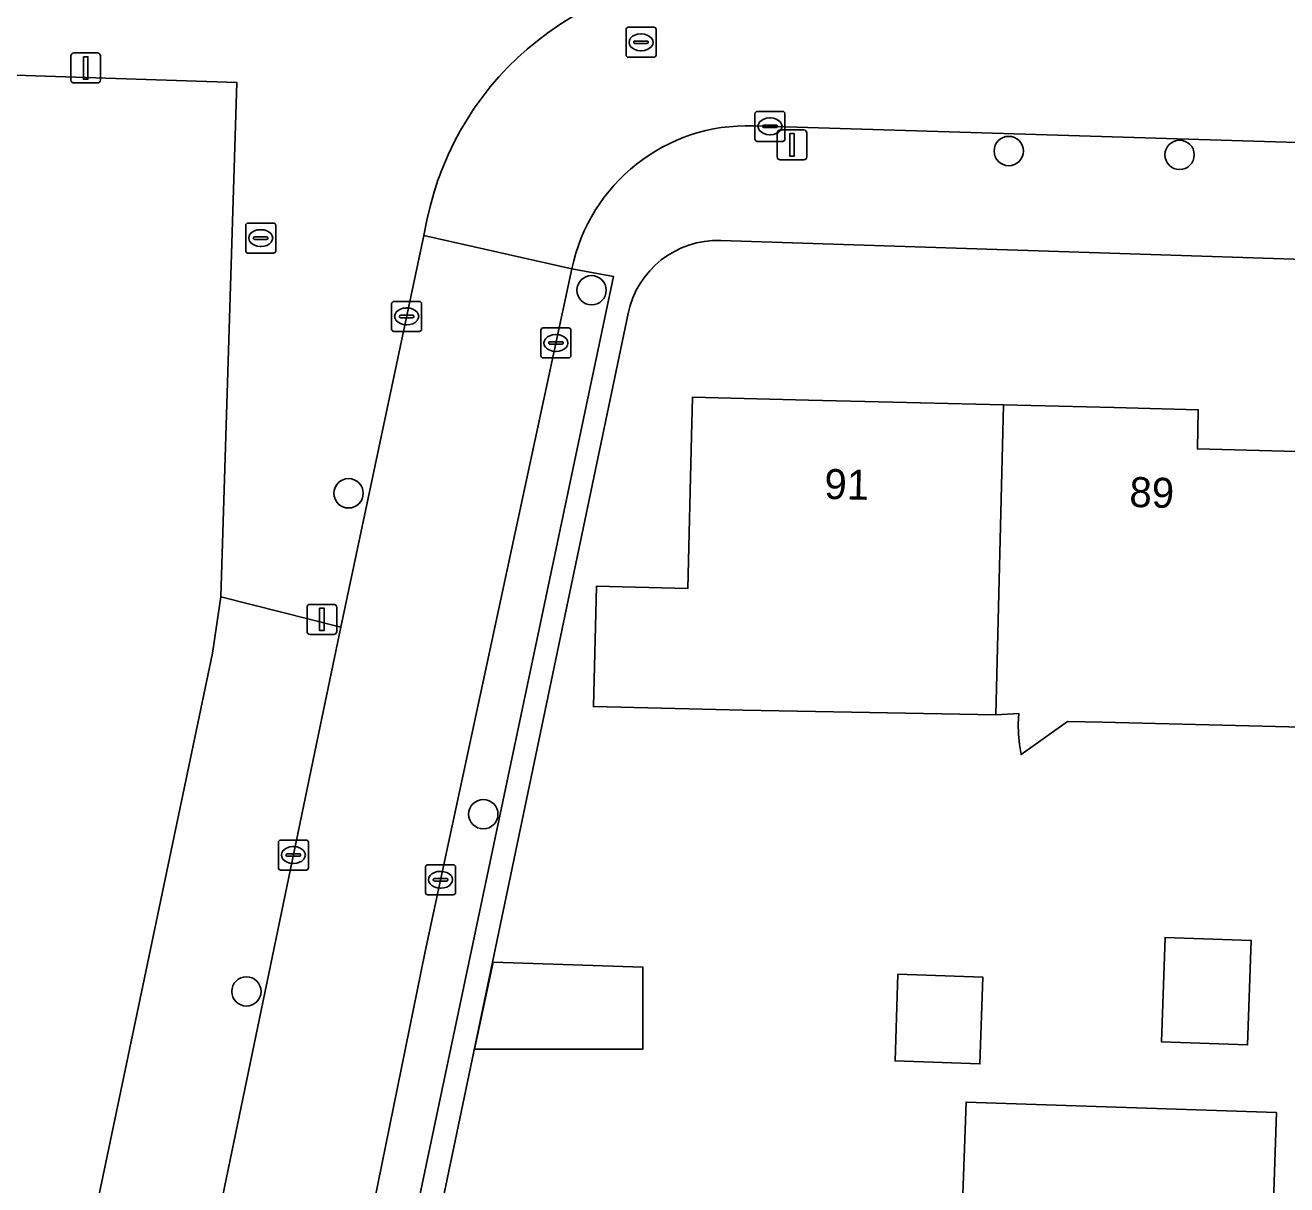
# Model space of a CAD drawing. Extents: x 158455 to 159797, y 387218 to 388672.
# Drawn here: x 159523.72 to 159565.82, y 387860.99 to 387899.68 of the extents above; entities that cross this region are included whole.
import ezdxf

# ---------------------------------------------------------------- set-up
doc = ezdxf.new("R2010")
doc.units = 0
for name, color, linetype in [('IMGEO_Boom', 7, 'Continuous'), ('IMGEO_Brandkraan', 7, 'Continuous'), ('IMGEO_Erf', 7, 'Continuous'), ('IMGEO_Kolk', 7, 'Continuous'), ('IMGEO_Lichtmast', 7, 'Continuous'), ('IMGEO_Muur', 7, 'Continuous'), ('IMGEO_Pand', 7, 'Continuous'), ('IMGEO_Pand_nummerreeks', 7, 'Continuous'), ('IMGEO_Parkeervlak_open', 7, 'Continuous'), ('IMGEO_Rijbaan_lokaal_open', 7, 'Continuous'), ('IMGEO_Rioolput', 7, 'Continuous'), ('IMGEO_Voetpad_open', 7, 'Continuous')]:
    doc.layers.add(name, color=color, linetype=linetype)

msp = doc.modelspace()

# ---------------------------------------------------------------- linework, layer by layer
at = {"layer": 'IMGEO_Boom'}
for centre in [(159556.54, 387895.483), (159562.242, 387895.355), (159542.619, 387890.837), (159534.509, 387884.061), (159539.007, 387873.354), (159531.1, 387867.44)]:
    msp.add_circle(centre, 0.489, dxfattribs=at)
at = {"layer": 'IMGEO_Brandkraan'}
for p, q in [((159531.077, 387892.152), (159531.077, 387893.004)), ((159531.152, 387893.078), (159532.004, 387893.078)), ((159531.565, 387892.858), (159531.59, 387892.858)), ((159532.078, 387893.004), (159532.078, 387892.152)), ((159531.336, 387892.572), (159531.336, 387892.584)), ((159531.774, 387892.535), (159531.376, 387892.535)), ((159531.379, 387892.621), (159531.777, 387892.621)), ((159531.588, 387892.298), (159531.563, 387892.298)), ((159531.82, 387892.584), (159531.82, 387892.572)), ((159532.004, 387892.078), (159531.152, 387892.078))]:
    msp.add_line(p, q, dxfattribs=at)
for points in [[(159531.077, 387892.152), (159531.077, 387893.004)], [(159531.152, 387893.078), (159532.004, 387893.078)], [(159532.078, 387893.004), (159532.078, 387892.152)], [(159532.004, 387892.078), (159531.152, 387892.078)]]:
    msp.add_lwpolyline(points, dxfattribs=at)
for centre, radius, start, end in [((159531.154, 387893.002), 0.0765, 91.552, 178.448), ((159531.154, 387893.002), 0.0765, 91.552, 178.448), ((159532.002, 387893.002), 0.0765, 1.552, 88.448), ((159532.002, 387893.002), 0.0765, 1.552, 88.448), ((159531.376, 387892.581), 0.0403, 85.8775, 175.7526), ((159531.373, 387892.571), 0.0366, 178.938, 274.7102), ((159531.777, 387892.578), 0.043, 264.8664, 352.4533), ((159531.781, 387892.583), 0.0386, 1.7309, 96.639), ((159531.154, 387892.154), 0.0765, 181.552, 268.448), ((159531.154, 387892.154), 0.0765, 181.552, 268.448), ((159532.002, 387892.154), 0.0765, 271.552, 358.448), ((159532.002, 387892.154), 0.0765, 271.552, 358.448)]:
    msp.add_arc(centre, radius, start, end, dxfattribs=at)
for centre, major_axis, ratio, start_param, end_param in [((159531.564, 387892.578), (-0.387, 0.002), 0.722429, 4.712389, 7.853982), ((159531.589, 387892.578), (-0.39, 0.002), 0.717154, 1.570796, 4.712389)]:
    msp.add_ellipse(centre, major_axis=major_axis, ratio=ratio, start_param=start_param, end_param=end_param, dxfattribs=at)
at = {"layer": 'IMGEO_Erf'}
for points in [[(159529.971, 387878.723), (159530.252, 387880.602), (159530.787, 387897.767), (159503.888, 387898.659)], [(159561.75, 387822.71), (159564.37, 387822.589), (159564.894, 387833.086), (159567.394, 387839.294), (159569.663, 387844.928), (159572.909, 387852.986), (159573.191, 387860.378), (159573.342, 387864.332), (159574.417, 387864.259), (159576.302, 387864.131), (159583.179, 387886.301), (159580.406, 387891.41), (159546.935, 387892.501)], [(159543.84, 387890.065), (159541.994, 387881.236), (159538.634, 387865.163), (159532.128, 387834.039), (159531.735, 387822.593), (159500, 387823.574)], [(159566.331, 387876.259), (159559.663, 387876.423), (159558.498, 387876.452), (159556.955, 387875.343), (159556.895, 387875.682), (159556.863, 387876.024), (159556.858, 387876.367), (159556.881, 387876.71), (159556.111, 387876.674), (159547.679, 387876.821), (159542.681, 387876.946), (159542.78, 387880.96), (159545.829, 387880.884), (159545.954, 387885.982), (159545.986, 387887.267), (159549.863, 387887.171), (159552.67, 387887.102), (159556.365, 387887.01), (159560.058, 387886.919), (159562.867, 387886.85), (159562.835, 387885.54), (159566.56, 387885.448)], [(159521.113, 387836.506), (159529.971, 387878.723)], [(159554.991, 387860.047), (159555.117, 387863.747), (159565.474, 387863.396), (159565.25, 387856.777)]]:
    msp.add_lwpolyline(points, dxfattribs=at)
for points in [[(159561.758, 387869.24), (159564.631, 387869.143), (159564.513, 387865.656), (159561.64, 387865.753)], [(159538.715, 387865.511), (159539.337, 387868.415), (159544.327, 387868.251), (159544.327, 387865.511)], [(159552.845, 387868.011), (159555.675, 387867.916), (159555.577, 387865.022), (159552.747, 387865.118)]]:
    msp.add_lwpolyline(points, close=True, dxfattribs=at)
msp.add_arc((159546.837, 387889.441), 3.061, 88.1691, 168.2418, dxfattribs=at)
at = {"layer": 'IMGEO_Kolk'}
for p, q in [((159548.073, 387895.88), (159548.073, 387896.732)), ((159548.148, 387896.806), (159549, 387896.806)), ((159548.561, 387896.586), (159548.586, 387896.586)), ((159549.074, 387896.732), (159549.074, 387895.88)), ((159548.332, 387896.3), (159548.332, 387896.312)), ((159548.77, 387896.263), (159548.372, 387896.263)), ((159548.375, 387896.349), (159548.773, 387896.349)), ((159548.816, 387896.312), (159548.816, 387896.3)), ((159549, 387895.806), (159548.148, 387895.806)), ((159548.584, 387896.026), (159548.559, 387896.026)), ((159535.948, 387889.539), (159535.948, 387890.391)), ((159536.023, 387890.465), (159536.875, 387890.465)), ((159536.436, 387890.245), (159536.461, 387890.245)), ((159536.949, 387890.391), (159536.949, 387889.539)), ((159536.207, 387889.959), (159536.207, 387889.971)), ((159536.645, 387889.922), (159536.247, 387889.922)), ((159536.25, 387890.008), (159536.648, 387890.008)), ((159536.691, 387889.971), (159536.691, 387889.959)), ((159536.875, 387889.465), (159536.023, 387889.465)), ((159536.459, 387889.685), (159536.434, 387889.685)), ((159540.93, 387888.652), (159540.93, 387889.504)), ((159541.005, 387889.578), (159541.857, 387889.578)), ((159541.418, 387889.358), (159541.443, 387889.358)), ((159541.931, 387889.504), (159541.931, 387888.652)), ((159541.189, 387889.072), (159541.189, 387889.084)), ((159541.627, 387889.035), (159541.229, 387889.035)), ((159541.232, 387889.121), (159541.63, 387889.121)), ((159541.673, 387889.084), (159541.673, 387889.072)), ((159541.857, 387888.578), (159541.005, 387888.578)), ((159541.441, 387888.798), (159541.416, 387888.798)), ((159532.242, 387872.491), (159533.094, 387872.491)), ((159532.167, 387871.565), (159532.167, 387872.417)), ((159532.469, 387872.034), (159532.867, 387872.034)), ((159532.655, 387872.271), (159532.68, 387872.271)), ((159533.168, 387872.417), (159533.168, 387871.565)), ((159532.426, 387871.985), (159532.426, 387871.997)), ((159532.864, 387871.948), (159532.466, 387871.948)), ((159532.678, 387871.711), (159532.653, 387871.711)), ((159532.91, 387871.997), (159532.91, 387871.985)), ((159537.154, 387871.666), (159538.006, 387871.666)), ((159533.094, 387871.491), (159532.242, 387871.491)), ((159537.079, 387870.74), (159537.079, 387871.592)), ((159537.381, 387871.209), (159537.779, 387871.209)), ((159537.567, 387871.446), (159537.592, 387871.446)), ((159538.08, 387871.592), (159538.08, 387870.74)), ((159537.338, 387871.16), (159537.338, 387871.172)), ((159537.776, 387871.123), (159537.378, 387871.123)), ((159537.59, 387870.886), (159537.565, 387870.886)), ((159537.822, 387871.172), (159537.822, 387871.16)), ((159538.006, 387870.666), (159537.154, 387870.666))]:
    msp.add_line(p, q, dxfattribs=at)
for points in [[(159548.073, 387895.88), (159548.073, 387896.732)], [(159548.148, 387896.806), (159549, 387896.806)], [(159549.074, 387896.732), (159549.074, 387895.88)], [(159549, 387895.806), (159548.148, 387895.806)], [(159535.948, 387889.539), (159535.948, 387890.391)], [(159536.023, 387890.465), (159536.875, 387890.465)], [(159536.949, 387890.391), (159536.949, 387889.539)], [(159536.875, 387889.465), (159536.023, 387889.465)], [(159540.93, 387888.652), (159540.93, 387889.504)], [(159541.005, 387889.578), (159541.857, 387889.578)], [(159541.931, 387889.504), (159541.931, 387888.652)], [(159541.857, 387888.578), (159541.005, 387888.578)], [(159532.242, 387872.491), (159533.094, 387872.491)], [(159532.167, 387871.565), (159532.167, 387872.417)], [(159533.168, 387872.417), (159533.168, 387871.565)], [(159537.154, 387871.666), (159538.006, 387871.666)], [(159533.094, 387871.491), (159532.242, 387871.491)], [(159537.079, 387870.74), (159537.079, 387871.592)], [(159538.08, 387871.592), (159538.08, 387870.74)], [(159538.006, 387870.666), (159537.154, 387870.666)]]:
    msp.add_lwpolyline(points, dxfattribs=at)
for centre, radius, start, end in [((159548.15, 387896.73), 0.0765, 91.552, 178.448), ((159548.15, 387896.73), 0.0765, 91.552, 178.448), ((159548.998, 387896.73), 0.0765, 1.552, 88.448), ((159548.998, 387896.73), 0.0765, 1.552, 88.448), ((159548.372, 387896.309), 0.0403, 85.8775, 175.7526), ((159548.369, 387896.299), 0.0366, 178.938, 274.7102), ((159548.773, 387896.306), 0.043, 264.8664, 352.4533), ((159548.777, 387896.311), 0.0386, 1.7309, 96.639), ((159548.15, 387895.882), 0.0765, 181.552, 268.448), ((159548.15, 387895.882), 0.0765, 181.552, 268.448), ((159548.998, 387895.882), 0.0765, 271.552, 358.448), ((159548.998, 387895.882), 0.0765, 271.552, 358.448), ((159536.025, 387890.389), 0.0765, 91.552, 178.448), ((159536.025, 387890.389), 0.0765, 91.552, 178.448), ((159536.873, 387890.389), 0.0765, 1.552, 88.448), ((159536.873, 387890.389), 0.0765, 1.552, 88.448), ((159536.247, 387889.968), 0.0403, 85.8775, 175.7526), ((159536.244, 387889.958), 0.0366, 178.938, 274.7102), ((159536.648, 387889.965), 0.043, 264.8664, 352.4533), ((159536.652, 387889.97), 0.0386, 1.7309, 96.639), ((159536.025, 387889.541), 0.0765, 181.552, 268.448), ((159536.025, 387889.541), 0.0765, 181.552, 268.448), ((159536.873, 387889.541), 0.0765, 271.552, 358.448), ((159536.873, 387889.541), 0.0765, 271.552, 358.448), ((159541.007, 387889.502), 0.0765, 91.552, 178.448), ((159541.007, 387889.502), 0.0765, 91.552, 178.448), ((159541.855, 387889.502), 0.0765, 1.552, 88.448), ((159541.855, 387889.502), 0.0765, 1.552, 88.448), ((159541.229, 387889.081), 0.0403, 85.8775, 175.7526), ((159541.226, 387889.071), 0.0366, 178.938, 274.7102), ((159541.63, 387889.078), 0.043, 264.8664, 352.4533), ((159541.634, 387889.083), 0.0386, 1.7309, 96.639), ((159541.007, 387888.654), 0.0765, 181.552, 268.448), ((159541.007, 387888.654), 0.0765, 181.552, 268.448), ((159541.855, 387888.654), 0.0765, 271.552, 358.448), ((159541.855, 387888.654), 0.0765, 271.552, 358.448), ((159532.244, 387872.415), 0.0765, 91.552, 178.448), ((159532.244, 387872.415), 0.0765, 91.552, 178.448), ((159533.092, 387872.415), 0.0765, 1.552, 88.448), ((159533.092, 387872.415), 0.0765, 1.552, 88.448), ((159532.466, 387871.994), 0.0403, 85.8775, 175.7526), ((159532.871, 387871.996), 0.0386, 1.7309, 96.639), ((159532.463, 387871.984), 0.0366, 178.938, 274.7102), ((159532.867, 387871.991), 0.043, 264.8664, 352.4533), ((159537.156, 387871.59), 0.0765, 91.552, 178.448), ((159537.156, 387871.59), 0.0765, 91.552, 178.448), ((159538.004, 387871.59), 0.0765, 1.552, 88.448), ((159538.004, 387871.59), 0.0765, 1.552, 88.448), ((159532.244, 387871.567), 0.0765, 181.552, 268.448), ((159532.244, 387871.567), 0.0765, 181.552, 268.448), ((159533.092, 387871.567), 0.0765, 271.552, 358.448), ((159533.092, 387871.567), 0.0765, 271.552, 358.448), ((159537.378, 387871.169), 0.0403, 85.8775, 175.7526), ((159537.783, 387871.171), 0.0386, 1.7309, 96.639), ((159537.375, 387871.159), 0.0366, 178.938, 274.7102), ((159537.779, 387871.166), 0.043, 264.8664, 352.4533), ((159537.156, 387870.742), 0.0765, 181.552, 268.448), ((159537.156, 387870.742), 0.0765, 181.552, 268.448), ((159538.004, 387870.742), 0.0765, 271.552, 358.448), ((159538.004, 387870.742), 0.0765, 271.552, 358.448)]:
    msp.add_arc(centre, radius, start, end, dxfattribs=at)
for centre, major_axis, ratio, start_param, end_param in [((159548.56, 387896.306), (-0.387, 0.002), 0.722429, 4.712389, 7.853982), ((159548.585, 387896.306), (-0.39, 0.002), 0.717154, 1.570796, 4.712389), ((159536.435, 387889.965), (-0.387, 0.002), 0.722429, 4.712389, 7.853982), ((159536.46, 387889.965), (-0.39, 0.002), 0.717154, 1.570796, 4.712389), ((159541.417, 387889.078), (-0.387, 0.002), 0.722429, 4.712389, 7.853982), ((159541.442, 387889.078), (-0.39, 0.002), 0.717154, 1.570796, 4.712389), ((159532.654, 387871.991), (-0.387, 0.002), 0.722429, 4.712389, 7.853982), ((159532.679, 387871.991), (-0.39, 0.002), 0.717154, 1.570796, 4.712389), ((159537.566, 387871.166), (-0.387, 0.002), 0.722429, 4.712389, 7.853982), ((159537.591, 387871.166), (-0.39, 0.002), 0.717154, 1.570796, 4.712389)]:
    msp.add_ellipse(centre, major_axis=major_axis, ratio=ratio, start_param=start_param, end_param=end_param, dxfattribs=at)
at = {"layer": 'IMGEO_Lichtmast'}
for p, q in [((159525.242, 387897.854), (159525.242, 387898.654)), ((159525.242, 387898.654), (159525.242, 387897.854)), ((159525.342, 387898.754), (159526.132, 387898.754)), ((159526.132, 387898.754), (159525.342, 387898.754)), ((159526.232, 387898.654), (159526.232, 387897.854)), ((159526.232, 387897.854), (159526.232, 387898.654)), ((159526.132, 387897.754), (159525.342, 387897.754)), ((159525.342, 387897.754), (159526.132, 387897.754)), ((159548.814, 387895.287), (159548.814, 387896.087)), ((159548.814, 387896.087), (159548.814, 387895.287)), ((159548.914, 387896.187), (159549.704, 387896.187)), ((159549.704, 387896.187), (159548.914, 387896.187)), ((159549.804, 387896.087), (159549.804, 387895.287)), ((159549.804, 387895.287), (159549.804, 387896.087)), ((159549.704, 387895.187), (159548.914, 387895.187)), ((159548.914, 387895.187), (159549.704, 387895.187)), ((159533.125, 387879.454), (159533.125, 387880.254)), ((159533.125, 387880.254), (159533.125, 387879.454)), ((159533.225, 387880.354), (159534.015, 387880.354)), ((159534.015, 387880.354), (159533.225, 387880.354)), ((159534.115, 387880.254), (159534.115, 387879.454)), ((159534.115, 387879.454), (159534.115, 387880.254)), ((159534.015, 387879.354), (159533.225, 387879.354)), ((159533.225, 387879.354), (159534.015, 387879.354))]:
    msp.add_line(p, q, dxfattribs=at)
for points in [[(159525.662, 387898.629), (159525.812, 387898.629), (159525.812, 387897.879), (159525.662, 387897.879), (159525.662, 387898.629)], [(159549.234, 387896.062), (159549.384, 387896.062), (159549.384, 387895.312), (159549.234, 387895.312), (159549.234, 387896.062)], [(159533.545, 387880.229), (159533.695, 387880.229), (159533.695, 387879.479), (159533.545, 387879.479), (159533.545, 387880.229)]]:
    msp.add_lwpolyline(points, dxfattribs=at)
for centre, start, end in [((159525.342, 387898.654), 90, 180), ((159525.342, 387898.654), 90, 180), ((159526.132, 387898.654), 0, 90), ((159526.132, 387898.654), 360, 90), ((159525.342, 387897.854), 180, 270), ((159525.342, 387897.854), 180, 270), ((159526.132, 387897.854), 270, 0), ((159526.132, 387897.854), 270, 0), ((159548.914, 387896.087), 90, 180), ((159548.914, 387896.087), 90, 180), ((159549.704, 387896.087), 0, 90), ((159549.704, 387896.087), 360, 90), ((159548.914, 387895.287), 180, 270), ((159548.914, 387895.287), 180, 270), ((159549.704, 387895.287), 270, 0), ((159549.704, 387895.287), 270, 0), ((159533.225, 387880.254), 90, 180), ((159533.225, 387880.254), 90, 180), ((159534.015, 387880.254), 0, 90), ((159534.015, 387880.254), 360, 90), ((159533.225, 387879.454), 180, 270), ((159533.225, 387879.454), 180, 270), ((159534.015, 387879.454), 270, 0), ((159534.015, 387879.454), 270, 0)]:
    msp.add_arc(centre, 0.1, start, end, dxfattribs=at)
at = {"layer": 'IMGEO_Muur'}
msp.add_lwpolyline([(159538.634, 387865.163), (159541.994, 387881.236)], dxfattribs=at)
at = {"layer": 'IMGEO_Pand'}
for points in [[(159556.111, 387876.674), (159556.365, 387887.01), (159552.67, 387887.102), (159549.863, 387887.171), (159545.986, 387887.267), (159545.954, 387885.982), (159545.829, 387880.884), (159542.78, 387880.96), (159542.681, 387876.946), (159547.679, 387876.821)], [(159566.56, 387885.448), (159562.835, 387885.54), (159562.867, 387886.85), (159560.058, 387886.919), (159556.365, 387887.01), (159556.111, 387876.674), (159556.881, 387876.71), (159556.858, 387876.367), (159556.863, 387876.024), (159556.895, 387875.682), (159556.955, 387875.343), (159558.498, 387876.452), (159559.663, 387876.423), (159566.331, 387876.259)], [(159561.64, 387865.753), (159564.513, 387865.656), (159564.631, 387869.143), (159561.758, 387869.24)], [(159544.327, 387865.511), (159544.327, 387868.251), (159539.337, 387868.415), (159538.715, 387865.511)], [(159552.747, 387865.118), (159555.577, 387865.022), (159555.675, 387867.916), (159552.845, 387868.011)], [(159554.62, 387853.406), (159563.85, 387853.092), (159563.976, 387856.82), (159565.25, 387856.777), (159565.474, 387863.396), (159555.117, 387863.747), (159554.991, 387860.047), (159554.846, 387860.052)]]:
    msp.add_lwpolyline(points, close=True, dxfattribs=at)
at = {"layer": 'IMGEO_Parkeervlak_open'}
msp.add_lwpolyline([(159529.244, 387831.228), (159530.628, 387830.936), (159543.356, 387891.295), (159541.965, 387891.555), (159537.068, 387868.774), (159533.133, 387849.413)], close=True, dxfattribs=at)
at = {"layer": 'IMGEO_Rijbaan_lokaal_open'}
for points in [[(159548.016, 387896.323), (159580.692, 387895.319), (159594.308, 387894.9), (159595.67, 387894.925)], [(159537.126, 387893.173), (159537.018, 387892.663), (159541.965, 387891.555)], [(159541.965, 387891.555), (159537.018, 387892.663), (159534.257, 387879.591), (159533.56, 387876.293), (159528.464, 387851.744), (159524.572, 387833.135)], [(159529.187, 387830.959), (159529.244, 387831.228), (159533.133, 387849.413), (159537.068, 387868.774), (159541.965, 387891.555)]]:
    msp.add_lwpolyline(points, dxfattribs=at)
for centre, radius, start, end in [((159547.144, 387891.14), 10.222, 88.0552, 168.5258), ((159547.819, 387890.349), 5.977, 88.113, 168.361)]:
    msp.add_arc(centre, radius, start, end, dxfattribs=at)
at = {"layer": 'IMGEO_Rioolput'}
for p, q in [((159543.77, 387898.685), (159543.77, 387899.537)), ((159543.845, 387899.611), (159544.697, 387899.611)), ((159544.771, 387899.537), (159544.771, 387898.685)), ((159544.029, 387899.105), (159544.029, 387899.117)), ((159544.467, 387899.068), (159544.069, 387899.068)), ((159544.072, 387899.154), (159544.47, 387899.154)), ((159544.258, 387899.391), (159544.283, 387899.391)), ((159544.513, 387899.117), (159544.513, 387899.105)), ((159544.697, 387898.611), (159543.845, 387898.611)), ((159544.281, 387898.831), (159544.256, 387898.831))]:
    msp.add_line(p, q, dxfattribs=at)
for points in [[(159543.77, 387898.685), (159543.77, 387899.537)], [(159543.845, 387899.611), (159544.697, 387899.611)], [(159544.771, 387899.537), (159544.771, 387898.685)], [(159544.697, 387898.611), (159543.845, 387898.611)]]:
    msp.add_lwpolyline(points, dxfattribs=at)
for centre, radius, start, end in [((159543.847, 387899.535), 0.0765, 91.552, 178.448), ((159543.847, 387899.535), 0.0765, 91.552, 178.448), ((159544.695, 387899.535), 0.0765, 1.552, 88.448), ((159544.695, 387899.535), 0.0765, 1.552, 88.448), ((159544.069, 387899.114), 0.0403, 85.8775, 175.7526), ((159544.066, 387899.104), 0.0366, 178.938, 274.7102), ((159544.47, 387899.111), 0.043, 264.8664, 352.4533), ((159544.474, 387899.116), 0.0386, 1.7309, 96.639), ((159543.847, 387898.687), 0.0765, 181.552, 268.448), ((159543.847, 387898.687), 0.0765, 181.552, 268.448), ((159544.695, 387898.687), 0.0765, 271.552, 358.448), ((159544.695, 387898.687), 0.0765, 271.552, 358.448)]:
    msp.add_arc(centre, radius, start, end, dxfattribs=at)
for centre, major_axis, ratio, start_param, end_param in [((159544.257, 387899.111), (-0.387, 0.002), 0.722429, 4.712389, 7.853982), ((159544.282, 387899.111), (-0.39, 0.002), 0.717154, 1.570796, 4.712389)]:
    msp.add_ellipse(centre, major_axis=major_axis, ratio=ratio, start_param=start_param, end_param=end_param, dxfattribs=at)
at = {"layer": 'IMGEO_Voetpad_open'}
for points in [[(159583.115, 387901.535), (159580.218, 387902.514), (159573.188, 387902.738), (159554.976, 387903.319), (159551.657, 387903.425), (159550.292, 387903.468), (159533.819, 387903.993), (159527.283, 387904.264), (159517.64, 387904.527), (159511.146, 387904.796), (159504.029, 387905.021), (159503.945, 387902.121), (159500, 387902.269), (159497.108, 387902.376), (159497.028, 387900.299), (159496.977, 387898.888), (159500, 387898.788), (159503.888, 387898.659), (159530.787, 387897.767), (159530.252, 387880.602), (159534.257, 387879.591), (159537.018, 387892.663), (159537.126, 387893.173)], [(159546.935, 387892.501), (159580.406, 387891.41), (159580.692, 387895.319), (159548.016, 387896.323)], [(159541.965, 387891.555), (159543.356, 387891.295), (159530.628, 387830.936), (159529.244, 387831.228), (159529.187, 387830.959)], [(159442.351, 387825.477), (159447.559, 387825.303), (159459.123, 387824.908), (159500, 387823.574), (159531.735, 387822.593), (159532.128, 387834.039), (159538.634, 387865.163), (159541.994, 387881.236), (159543.84, 387890.065)], [(159524.572, 387833.135), (159528.464, 387851.744), (159533.56, 387876.293), (159534.257, 387879.591), (159530.252, 387880.602), (159529.971, 387878.723), (159521.113, 387836.506)]]:
    msp.add_lwpolyline(points, dxfattribs=at)
for centre, radius, start, end in [((159547.144, 387891.14), 10.222, 88.0552, 168.5258), ((159547.819, 387890.349), 5.977, 88.113, 168.361), ((159546.837, 387889.441), 3.061, 88.1691, 168.2418)]:
    msp.add_arc(centre, radius, start, end, dxfattribs=at)

# ---------------------------------------------------------------- texts
at = {"layer": 'IMGEO_Pand_nummerreeks'}
for s, rotation, p in [('91', 358.5816, (159550.381, 387883.877)), ('89', 358.4014, (159560.558, 387883.61))]:
    msp.add_text(s, height=1, rotation=rotation, dxfattribs=at).set_placement(p)

doc.saveas('drawing.dxf')
